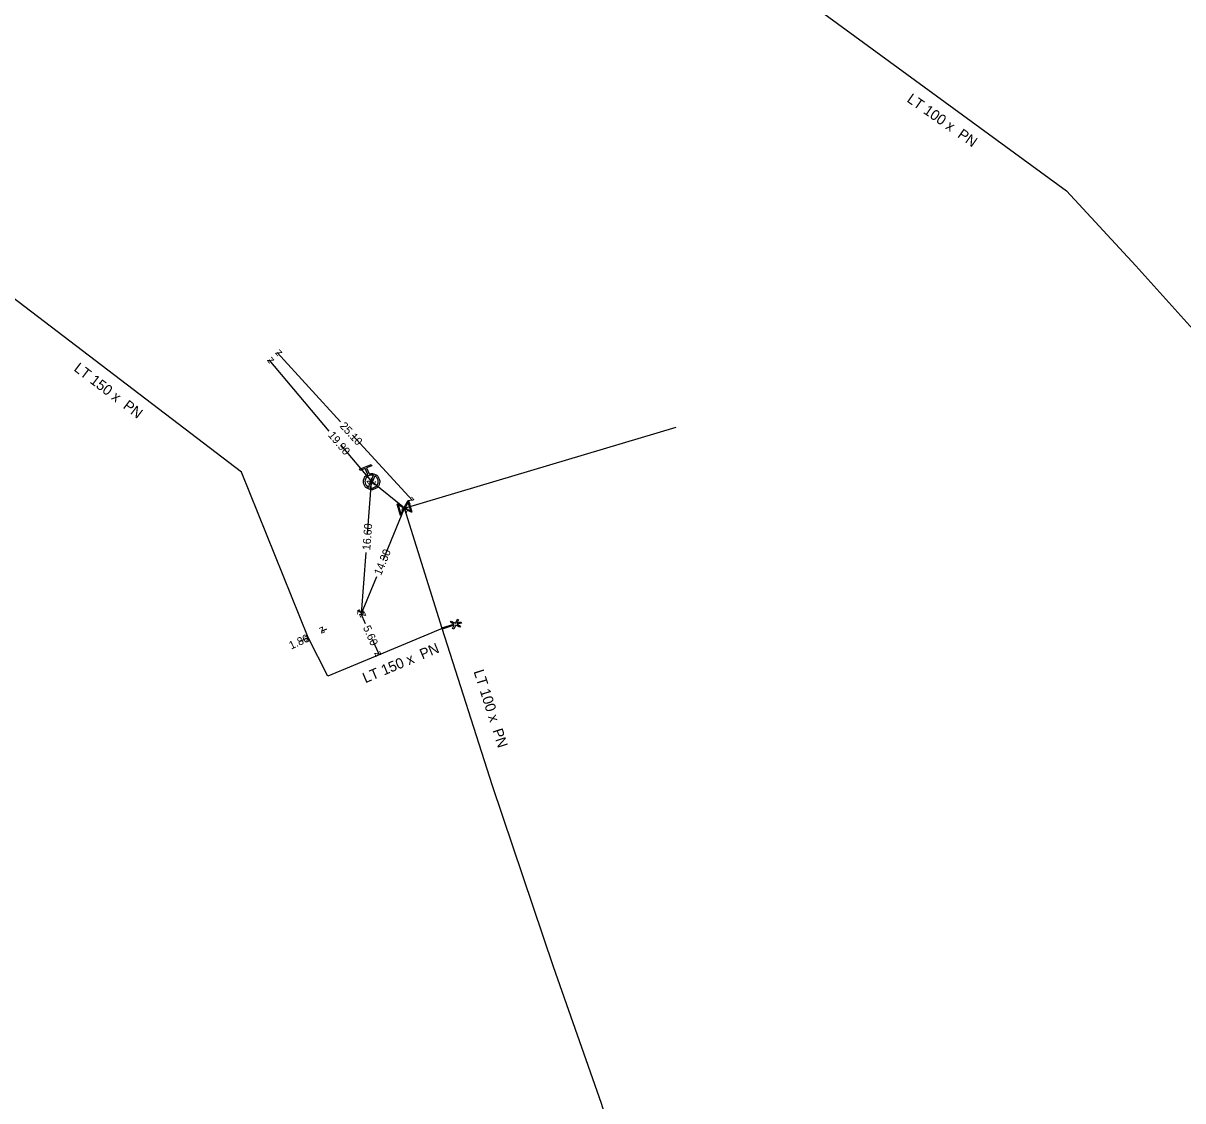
# Model space of a CAD drawing. Extents: x -643842 to -636370, y -1119190 to -1110210.
# Drawn here: x -642279.4 to -642134.5, y -1114353.3 to -1114218.5 of the extents above; entities that cross this region are included whole.
import ezdxf

# ---------------------------------------------------------------- set-up
doc = ezdxf.new("R2010")
doc.units = 0
for name, color, linetype in [('CONSTRUCTION_CLASS', 7, 'Continuous'), ('Default', 7, 'Continuous'), ('Level 10', 7, 'Continuous'), ('Level 16', 7, 'Continuous'), ('Level 20', 7, 'Continuous'), ('Level 21', 7, 'Continuous'), ('Level 23', 7, 'Continuous'), ('Level 33', 7, 'Continuous')]:
    doc.layers.add(name, color=color, linetype=linetype)

msp = doc.modelspace()

# ---------------------------------------------------------------- linework, layer by layer
at = {"layer": 'CONSTRUCTION_CLASS'}
msp.add_lwpolyline([(-642225.24, -1114293.52), (-642224.72, -1114293.36), (-642224.67, -1114293.51), (-642225.18, -1114293.67), (-642224.77, -1114293.89), (-642224.84, -1114294.02), (-642225.36, -1114293.76), (-642225.62, -1114294.27), (-642225.76, -1114294.2), (-642225.55, -1114293.79), (-642227.05, -1114294.27), (-642227.1, -1114294.12), (-642225.59, -1114293.64), (-642226.01, -1114293.42), (-642225.94, -1114293.28), (-642225.42, -1114293.55), (-642225.16, -1114293.03), (-642225.02, -1114293.1), (-642225.24, -1114293.52)], dxfattribs=at)
at = {"layer": 'Default'}
for points in [[(-642236.19, -1114274.87), (-642235.85, -1114274.75), (-642235.51, -1114274.89), (-642235.13, -1114275.05), (-642234.97, -1114275.43), (-642234.81, -1114275.82), (-642234.96, -1114276.2), (-642235.12, -1114276.58), (-642235.5, -1114276.74), (-642235.88, -1114276.9), (-642236.27, -1114276.75), (-642236.65, -1114276.59), (-642236.81, -1114276.21), (-642236.97, -1114275.83), (-642236.82, -1114275.44), (-642236.68, -1114275.1), (-642236.36, -1114274.94)], [(-642235.67, -1114275.04), (-642235.94, -1114274.96), (-642236.21, -1114275.07), (-642236.52, -1114275.2), (-642236.65, -1114275.51), (-642236.77, -1114275.82), (-642236.64, -1114276.13), (-642236.53, -1114276.4), (-642236.28, -1114276.53)], [(-642236.11, -1114276.6), (-642235.84, -1114276.68), (-642235.58, -1114276.57), (-642235.27, -1114276.44), (-642235.14, -1114276.13), (-642235.01, -1114275.82), (-642235.14, -1114275.5), (-642235.26, -1114275.24), (-642235.5, -1114275.11)]]:
    msp.add_open_spline(points, degree=3, dxfattribs=at)
at = {"layer": 'Level 10'}
for points in [[(-642239.76, -1114268.37), (-642247.7, -1114259.68)], [(-642241.2, -1114269.51), (-642248.71, -1114260.6)], [(-642238.26, -1114270.02), (-642230.77, -1114278.21)], [(-642239.76, -1114271.23), (-642235.89, -1114275.82)], [(-642236.41, -1114282.41), (-642235.89, -1114275.82)], [(-642234.45, -1114285.66), (-642231.78, -1114279.13)], [(-642236.59, -1114284.69), (-642237.19, -1114292.37)], [(-642235.29, -1114287.72), (-642237.19, -1114292.37)], [(-642236.65, -1114293.6), (-642237.19, -1114292.37)], [(-642244.8, -1114295.77), (-642243.83, -1114295.32)], [(-642241.51, -1114294.26), (-642242.19, -1114294.57)], [(-642235.81, -1114295.51), (-642234.93, -1114297.5)]]:
    msp.add_lwpolyline(points, dxfattribs=at)
at = {"layer": 'Level 16'}
for points in [[(-642231.28, -1114278.2), (-642230.85, -1114279.64), (-642230.91, -1114279.66), (-642231.02, -1114279.59), (-642231.76, -1114279.19), (-642232.22, -1114280.05), (-642232.29, -1114280.06), (-642232.71, -1114278.63), (-642232.65, -1114278.61), (-642231.8, -1114279.07), (-642231.4, -1114278.33), (-642231.34, -1114278.22), (-642231.28, -1114278.2)], [(-642232.24, -1114279.89), (-642231.84, -1114279.15), (-642232.58, -1114278.75), (-642232.24, -1114279.89)], [(-642231.32, -1114278.38), (-642231.72, -1114279.11), (-642230.98, -1114279.51), (-642231.32, -1114278.38)]]:
    msp.add_lwpolyline(points, dxfattribs=at)
at = {"layer": 'Level 21'}
for points in [[(-642234.66, -1114179.84), (-642234.56, -1114180.86), (-642227.15, -1114190.46), (-642219.3, -1114196.23), (-642182.08, -1114215.24), (-642181.97, -1114215.32), (-642149.04, -1114239.46), (-642140.35, -1114248.84), (-642132.86, -1114257.18), (-642130, -1114261.23), (-642122.75, -1114270.01), (-642121.62, -1114271.32), (-642121.44, -1114271.53), (-642107.37, -1114300.7), (-642103.75, -1114309.89)], [(-642227.08, -1114294.2), (-642234.93, -1114297.5), (-642241.35, -1114300.17), (-642243.83, -1114295.32), (-642252.15, -1114274.63), (-642287.17, -1114247.94), (-642296.48, -1114246.87), (-642306.5, -1114246.07), (-642307.68, -1114245.97), (-642330.89, -1114243.64), (-642341.51, -1114243.15), (-642348.7, -1114246.35), (-642360.07, -1114245.24), (-642366.79, -1114244.59)], [(-642255.9, -1114476.38), (-642254.18, -1114474.73), (-642241.77, -1114462.89), (-642228.98, -1114450.38), (-642220.02, -1114442.32), (-642214.7, -1114436.81), (-642206.3, -1114428.65), (-642200.22, -1114423.51), (-642201.15, -1114421.03), (-642208.94, -1114400.3), (-642203.65, -1114395.42), (-642200.43, -1114383.76), (-642200.42, -1114383.66), (-642200.24, -1114382.33), (-642199.9, -1114381.74), (-642199.1, -1114380.24), (-642207.17, -1114353.6), (-642213.15, -1114336.52), (-642220.78, -1114313.88), (-642227.08, -1114294.2)]]:
    msp.add_lwpolyline(points, dxfattribs=at)
at = {"layer": 'Level 23'}
for points in [[(-642227.08, -1114294.2), (-642231.78, -1114279.13), (-642197.82, -1114269.04)], [(-642231.78, -1114279.13), (-642235.89, -1114275.82)]]:
    msp.add_lwpolyline(points, dxfattribs=at)
at = {"layer": 'Level 33'}
for points in [[(-642236.36, -1114274.94), (-642236.68, -1114274.18), (-642237.31, -1114274.45), (-642237.38, -1114274.28), (-642235.94, -1114273.67), (-642235.87, -1114273.84), (-642236.51, -1114274.11), (-642236.19, -1114274.87)], [(-642236.28, -1114276.53), (-642235.67, -1114275.04)], [(-642235.5, -1114275.11), (-642236.11, -1114276.6)]]:
    msp.add_lwpolyline(points, dxfattribs=at)

# ---------------------------------------------------------------- texts
at = {"layer": 'Level 10'}
for s, rotation, p in [('z', 130.1079, (-642248.01, -1114260.66)), ('z', 132.4117, (-642247, -1114259.71)), ('25.10', 312.4117, (-642239.93, -1114268.93)), ('19.90', 310.1078, (-642241.39, -1114270.06)), ('z', 310.1079, (-642236.59, -1114275.76)), ('z', 85.5086, (-642235.43, -1114276.36)), ('z', 312.4117, (-642231.48, -1114278.18)), ('z', 67.7752, (-642231.51, -1114279.78)), ('16.60', 85.5086, (-642236.06, -1114284.43)), ('14.30', 67.7752, (-642234.71, -1114287.63)), ('z', 265.5087, (-642237.65, -1114291.83)), ('z', 247.7753, (-642237.46, -1114291.72)), ('z', 113.7589, (-642236.53, -1114292.63)), ('5.60', 293.7588, (-642236.99, -1114294.07)), ('1.80', 24.5994, (-642245.94, -1114296.84)), ('z', 24.5994, (-642244.07, -1114295.98)), ('z', 204.5995, (-642241.94, -1114293.91)), ('z', 293.7589, (-642235.59, -1114297.24))]:
    msp.add_text(s, height=1, rotation=rotation, dxfattribs=at).set_placement(p)
at = {"layer": 'Level 20'}
for s, rotation, p in [('LT 100 x  PN ', 325.0111, (-642169.08, -1114228.25)), ('LT 150 x  PN ', 322.6918, (-642273.2, -1114261.88)), ('LT 150 x  PN ', 22.6186, (-642236.68, -1114301.05)), ('LT 100 x  PN ', 287.7485, (-642223.15, -1114299.57))]:
    msp.add_text(s, height=1.3, rotation=rotation, dxfattribs=at).set_placement(p)

doc.saveas('drawing.dxf')
